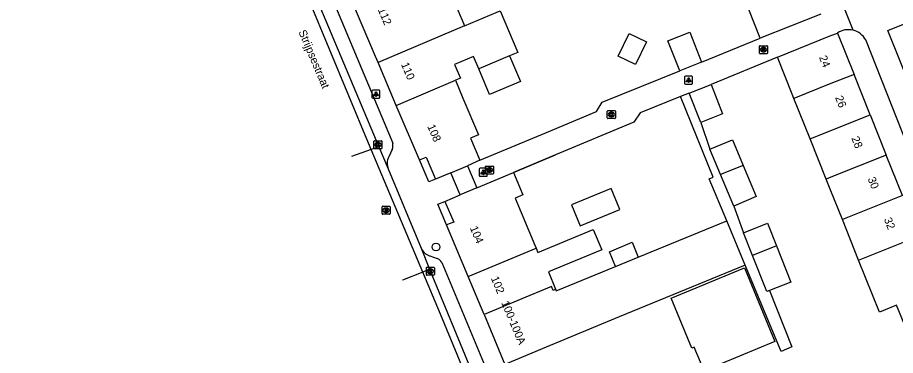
# Model space of a CAD drawing. Extents: x 159718 to 160783, y 383290 to 384030.
# Drawn here: x 159898.4 to 160008.1, y 383372.7 to 383415 of the extents above; entities that cross this region are included whole.
import ezdxf

# ---------------------------------------------------------------- set-up
doc = ezdxf.new("R2010")
doc.units = 0
for name, color, linetype in [('IMGEO_Boom', 7, 'Continuous'), ('IMGEO_Kolk', 7, 'Continuous'), ('IMGEO_Lichtpunt', 7, 'Continuous'), ('IMGEO_Muur', 7, 'Continuous'), ('IMGEO_Openbare_ruimte_label', 7, 'Continuous'), ('IMGEO_Pand', 7, 'Continuous'), ('IMGEO_Pand_nummerreeks', 7, 'Continuous'), ('IMGEO_Rijbaan_lokaal_gesloten', 7, 'Continuous'), ('IMGEO_Rijbaan_lokaal_open', 7, 'Continuous'), ('IMGEO_Rioolput', 7, 'Continuous'), ('IMGEO_Voetpad_open', 7, 'Continuous')]:
    doc.layers.add(name, color=color, linetype=linetype)

msp = doc.modelspace()

# ---------------------------------------------------------------- linework, layer by layer
at = {"layer": 'IMGEO_Boom'}
msp.add_circle((159950.68, 383386.29), 0.489, dxfattribs=at)
at = {"layer": 'IMGEO_Kolk'}
for p, q in [((159991.07, 383410.52), (159991.07, 383411.37)), ((159991.14, 383411.45), (159992, 383411.45)), ((159991.56, 383411.23), (159991.58, 383411.23)), ((159991.58, 383410.67), (159991.56, 383410.67)), ((159992.07, 383411.37), (159992.07, 383410.52)), ((159992, 383410.45), (159991.14, 383410.45)), ((159972.07, 383402.42), (159972.07, 383403.27)), ((159972.15, 383403.35), (159973, 383403.35)), ((159972.56, 383403.13), (159972.59, 383403.13)), ((159973.08, 383403.27), (159973.08, 383402.42)), ((159973, 383402.35), (159972.15, 383402.35)), ((159972.58, 383402.57), (159972.56, 383402.57)), ((159942.93, 383398.64), (159942.93, 383399.5)), ((159943, 383399.57), (159943.85, 383399.57)), ((159943.85, 383398.57), (159943, 383398.57)), ((159943.44, 383398.79), (159943.41, 383398.79)), ((159943.42, 383399.35), (159943.44, 383399.35)), ((159943.93, 383399.5), (159943.93, 383398.64)), ((159956.86, 383395.49), (159956.86, 383396.34)), ((159956.93, 383396.41), (159957.79, 383396.41)), ((159957.86, 383396.34), (159957.86, 383395.49)), ((159957.79, 383395.41), (159956.93, 383395.41)), ((159957.37, 383395.63), (159957.34, 383395.63)), ((159957.35, 383396.19), (159957.37, 383396.19)), ((159949.47, 383382.83), (159949.47, 383383.68)), ((159949.54, 383383.76), (159950.39, 383383.76)), ((159949.95, 383383.54), (159949.98, 383383.54)), ((159950.47, 383383.68), (159950.47, 383382.83)), ((159950.39, 383382.76), (159949.54, 383382.76)), ((159949.98, 383382.98), (159949.95, 383382.98))]:
    msp.add_line(p, q, dxfattribs=at)
for points in [[(159991.07, 383410.52), (159991.07, 383411.37)], [(159991.14, 383411.45), (159992, 383411.45)], [(159991.39, 383411.15), (159991.51, 383411.15), (159991.51, 383410.99), (159991.64, 383411.15), (159991.81, 383411.15), (159991.66, 383411), (159991.81, 383410.75), (159991.66, 383410.75), (159991.58, 383410.91), (159991.51, 383410.84), (159991.51, 383410.75), (159991.39, 383410.75), (159991.39, 383411.15)], [(159992.07, 383411.37), (159992.07, 383410.52)], [(159992, 383410.45), (159991.14, 383410.45)], [(159972.07, 383402.42), (159972.07, 383403.27)], [(159972.15, 383403.35), (159973, 383403.35)], [(159972.39, 383403.05), (159972.52, 383403.05), (159972.52, 383402.89), (159972.65, 383403.05), (159972.81, 383403.05), (159972.67, 383402.9), (159972.82, 383402.65), (159972.67, 383402.65), (159972.58, 383402.81), (159972.52, 383402.74), (159972.52, 383402.65), (159972.39, 383402.65), (159972.39, 383403.05)], [(159973.08, 383403.27), (159973.08, 383402.42)], [(159973, 383402.35), (159972.15, 383402.35)], [(159942.93, 383398.64), (159942.93, 383399.5)], [(159943, 383399.57), (159943.85, 383399.57)], [(159943.85, 383398.57), (159943, 383398.57)], [(159943.25, 383399.27), (159943.37, 383399.27), (159943.37, 383399.12), (159943.5, 383399.27), (159943.67, 383399.27), (159943.52, 383399.12), (159943.67, 383398.87), (159943.52, 383398.87), (159943.44, 383399.03), (159943.37, 383398.97), (159943.37, 383398.87), (159943.25, 383398.87), (159943.25, 383399.27)], [(159943.93, 383399.5), (159943.93, 383398.64)], [(159956.86, 383395.49), (159956.86, 383396.34)], [(159956.93, 383396.41), (159957.79, 383396.41)], [(159957.86, 383396.34), (159957.86, 383395.49)], [(159957.79, 383395.41), (159956.93, 383395.41)], [(159957.18, 383396.11), (159957.3, 383396.11), (159957.3, 383395.96), (159957.43, 383396.11), (159957.6, 383396.11), (159957.45, 383395.96), (159957.6, 383395.71), (159957.45, 383395.71), (159957.37, 383395.88), (159957.3, 383395.81), (159957.3, 383395.71), (159957.18, 383395.71), (159957.18, 383396.11)], [(159949.47, 383382.83), (159949.47, 383383.68)], [(159949.54, 383383.76), (159950.39, 383383.76)], [(159949.79, 383383.46), (159949.91, 383383.46), (159949.91, 383383.31), (159950.04, 383383.46), (159950.2, 383383.46), (159950.06, 383383.31), (159950.21, 383383.06), (159950.06, 383383.06), (159949.97, 383383.22), (159949.91, 383383.16), (159949.91, 383383.06), (159949.79, 383383.06), (159949.79, 383383.46)], [(159950.47, 383383.68), (159950.47, 383382.83)], [(159950.39, 383382.76), (159949.54, 383382.76)]]:
    msp.add_lwpolyline(points, dxfattribs=at)
for centre, start, end in [((159991.15, 383411.37), 91.552, 178.448), ((159991.15, 383411.37), 91.552, 178.448), ((159991.99, 383411.37), 1.552, 88.448), ((159991.99, 383411.37), 1.552, 88.448), ((159991.15, 383410.52), 181.552, 268.448), ((159991.15, 383410.52), 181.552, 268.448), ((159991.99, 383410.52), 271.552, 358.448), ((159991.99, 383410.52), 271.552, 358.448), ((159972.15, 383403.27), 91.552, 178.448), ((159972.15, 383403.27), 91.552, 178.448), ((159973, 383403.27), 1.552, 88.448), ((159973, 383403.27), 1.552, 88.448), ((159972.15, 383402.42), 181.552, 268.448), ((159972.15, 383402.42), 181.552, 268.448), ((159973, 383402.42), 271.552, 358.448), ((159973, 383402.42), 271.552, 358.448), ((159943, 383399.49), 91.552, 178.448), ((159943, 383399.49), 91.552, 178.448), ((159943, 383398.64), 181.552, 268.448), ((159943, 383398.64), 181.552, 268.448), ((159943.85, 383399.49), 1.552, 88.448), ((159943.85, 383399.49), 1.552, 88.448), ((159943.85, 383398.64), 271.552, 358.448), ((159943.85, 383398.64), 271.552, 358.448), ((159956.94, 383396.34), 91.552, 178.448), ((159956.94, 383396.34), 91.552, 178.448), ((159957.78, 383396.34), 1.552, 88.448), ((159957.78, 383396.34), 1.552, 88.448), ((159956.94, 383395.49), 181.552, 268.448), ((159956.94, 383395.49), 181.552, 268.448), ((159957.78, 383395.49), 271.552, 358.448), ((159957.78, 383395.49), 271.552, 358.448), ((159949.54, 383383.68), 91.552, 178.448), ((159949.54, 383383.68), 91.552, 178.448), ((159950.39, 383383.68), 1.552, 88.448), ((159950.39, 383383.68), 1.552, 88.448), ((159949.54, 383382.83), 181.552, 268.448), ((159949.54, 383382.83), 181.552, 268.448), ((159950.39, 383382.83), 271.552, 358.448), ((159950.39, 383382.83), 271.552, 358.448)]:
    msp.add_arc(centre, 0.0765, start, end, dxfattribs=at)
for centre, major_axis, ratio, start_param, end_param in [((159991.56, 383410.95), (-0.387, 0.002), 0.722429, 4.712389, 7.853982), ((159991.58, 383410.95), (-0.39, 0.002), 0.717154, 1.570796, 4.712389), ((159972.56, 383402.85), (-0.387, 0.002), 0.722429, 4.712389, 7.853982), ((159972.59, 383402.85), (-0.39, 0.002), 0.717154, 1.570796, 4.712389), ((159943.41, 383399.07), (-0.387, 0.002), 0.722429, 4.712389, 7.853982), ((159943.44, 383399.07), (-0.39, 0.002), 0.717154, 1.570796, 4.712389), ((159957.35, 383395.91), (-0.387, 0.002), 0.722429, 4.712389, 7.853982), ((159957.37, 383395.91), (-0.39, 0.002), 0.717154, 1.570796, 4.712389), ((159949.95, 383383.26), (-0.387, 0.002), 0.722429, 4.712389, 7.853982), ((159949.98, 383383.26), (-0.39, 0.002), 0.717154, 1.570796, 4.712389)]:
    msp.add_ellipse(centre, major_axis=major_axis, ratio=ratio, start_param=start_param, end_param=end_param, dxfattribs=at)
at = {"layer": 'IMGEO_Lichtpunt'}
for p, q in [((159981.72, 383407.55), (159981.72, 383406.74)), ((159981.72, 383407.55), (159981.72, 383406.74)), ((159982.62, 383407.65), (159981.82, 383407.65)), ((159982.62, 383407.65), (159981.82, 383407.65)), ((159982.72, 383406.74), (159982.72, 383407.55)), ((159982.72, 383406.74), (159982.72, 383407.55)), ((159981.82, 383406.65), (159982.62, 383406.65)), ((159981.82, 383406.65), (159982.62, 383406.65)), ((159942.68, 383405.8), (159942.68, 383404.99)), ((159942.68, 383405.8), (159942.68, 383404.99)), ((159943.58, 383405.9), (159942.77, 383405.9)), ((159943.58, 383405.9), (159942.77, 383405.9)), ((159943.67, 383404.99), (159943.67, 383405.8)), ((159943.67, 383404.99), (159943.67, 383405.8)), ((159942.77, 383404.9), (159943.58, 383404.9)), ((159942.77, 383404.9), (159943.58, 383404.9)), ((159956.08, 383396.03), (159956.08, 383395.22)), ((159956.08, 383396.03), (159956.08, 383395.22)), ((159956.99, 383396.12), (159956.18, 383396.12)), ((159956.99, 383396.12), (159956.18, 383396.12)), ((159957.08, 383395.22), (159957.08, 383396.03)), ((159957.08, 383395.22), (159957.08, 383396.03)), ((159956.18, 383395.13), (159956.99, 383395.13)), ((159956.18, 383395.13), (159956.99, 383395.13))]:
    msp.add_line(p, q, dxfattribs=at)
for points in [[(159982.1, 383407.21), (159982.14, 383407.19), (159981.95, 383406.92), (159981.91, 383406.95), (159982.1, 383407.21)], [(159982.2, 383407.17), (159982.25, 383407.17), (159982.25, 383406.84), (159982.2, 383406.84), (159982.2, 383407.17)], [(159982.31, 383407.19), (159982.35, 383407.21), (159982.53, 383406.95), (159982.5, 383406.92), (159982.31, 383407.19)], [(159943.05, 383405.46), (159943.09, 383405.44), (159942.9, 383405.17), (159942.86, 383405.2), (159943.05, 383405.46)], [(159943.15, 383405.42), (159943.2, 383405.42), (159943.2, 383405.09), (159943.15, 383405.09), (159943.15, 383405.42)], [(159943.26, 383405.44), (159943.3, 383405.46), (159943.49, 383405.2), (159943.45, 383405.17), (159943.26, 383405.44)], [(159956.46, 383395.69), (159956.5, 383395.66), (159956.31, 383395.4), (159956.27, 383395.43), (159956.46, 383395.69)], [(159956.56, 383395.64), (159956.61, 383395.64), (159956.61, 383395.32), (159956.56, 383395.32), (159956.56, 383395.64)], [(159956.67, 383395.66), (159956.71, 383395.69), (159956.9, 383395.43), (159956.86, 383395.4), (159956.67, 383395.66)]]:
    msp.add_lwpolyline(points, dxfattribs=at)
for centre in [(159982.22, 383407.35), (159943.18, 383405.6), (159956.58, 383395.83)]:
    msp.add_circle(centre, 0.0994, dxfattribs=at)
for centre, start, end in [((159981.82, 383407.55), 90, 180), ((159981.82, 383407.55), 90, 180), ((159982.62, 383407.55), 0, 90), ((159982.62, 383407.55), 0, 90), ((159981.82, 383406.74), 180, 270), ((159981.82, 383406.74), 180, 270), ((159982.62, 383406.74), 270, 0), ((159982.62, 383406.74), 270, 360), ((159942.77, 383405.8), 90, 180), ((159942.77, 383405.8), 90, 180), ((159943.58, 383405.8), 0, 90), ((159943.58, 383405.8), 0, 90), ((159942.77, 383404.99), 180, 270), ((159942.77, 383404.99), 180, 270), ((159943.58, 383404.99), 270, 0), ((159943.58, 383404.99), 270, 360), ((159956.18, 383396.03), 90, 180), ((159956.18, 383396.03), 90, 180), ((159956.99, 383396.03), 0, 90), ((159956.99, 383396.03), 0, 90), ((159956.18, 383395.22), 180, 270), ((159956.18, 383395.22), 180, 270), ((159956.99, 383395.22), 270, 0), ((159956.99, 383395.22), 270, 360)]:
    msp.add_arc(centre, 0.0946, start, end, dxfattribs=at)
at = {"layer": 'IMGEO_Muur'}
for points in [[(159956.17, 383397.12), (159964.47, 383400.61)], [(159960.35, 383395.61), (159965.61, 383397.81)]]:
    msp.add_lwpolyline(points, dxfattribs=at)
at = {"layer": 'IMGEO_Pand'}
for points in [[(159950.6, 383422.19), (159951.22, 383420.73), (159961.68, 383425.16), (159963.14, 383421.72), (159952.8, 383417.34), (159953.66, 383415.32), (159953.94, 383414.65), (159954.25, 383413.91)], [(159943.45, 383409.35), (159943.14, 383410.08), (159939.93, 383417.67)], [(159991.17, 383412.39), (159989.03, 383417.81)], [(159954.25, 383413.91), (159958.19, 383415.58), (159958.69, 383415.79), (159960.88, 383410.6), (159959.86, 383410.17)], [(159998.73, 383415.38), (159991.17, 383412.39)], [(159954.25, 383413.91), (159943.45, 383409.35)], [(159974.79, 383412.96), (159976.96, 383411.91), (159975.58, 383409.09), (159973.41, 383410.15), (159974.79, 383412.96)], [(159981.11, 383408.32), (159979.63, 383412.05), (159982.36, 383413.13), (159983.84, 383409.4)], [(159993.31, 383410.03), (160000, 383412.71), (160000.81, 383413.03)], [(160000.81, 383413.03), (160002.88, 383407.86)], [(159956.01, 383408.54), (159955.35, 383410.09), (159952.99, 383409.09), (159953.72, 383407.38), (159953.1, 383407.12)], [(159959.86, 383410.17), (159961.21, 383406.96), (159957.36, 383405.34), (159956.01, 383408.54)], [(159959.86, 383410.17), (159956.01, 383408.54)], [(159995.37, 383404.86), (159995.16, 383405.39), (159993.31, 383410.03)], [(159945.72, 383403.99), (159943.45, 383409.35)], [(159983.84, 383409.4), (159981.11, 383408.32)], [(160002.88, 383407.86), (160000, 383406.71), (159995.37, 383404.86)], [(160004.89, 383402.81), (160002.88, 383407.86)], [(159945.72, 383403.99), (159953.1, 383407.12)], [(159953.1, 383407.12), (159954.04, 383404.9), (159955.98, 383400.29), (159954.97, 383399.87), (159956.17, 383397.12)], [(159982.28, 383405.52), (159985.02, 383406.6)], [(159985.02, 383406.6), (159986.46, 383402.94), (159983.73, 383401.86)], [(159983.73, 383401.86), (159982.28, 383405.52)], [(159997.39, 383399.81), (159995.37, 383404.86)], [(159948.6, 383397.17), (159945.72, 383403.99)], [(159997.39, 383399.81), (160000, 383400.86), (160004.89, 383402.81)], [(160004.89, 383402.81), (160006.91, 383397.76)], [(159984.87, 383398.5), (159987.7, 383399.68), (159989.04, 383396.48)], [(159999.41, 383394.76), (159997.39, 383399.81)], [(159948.6, 383397.17), (159949.45, 383397.53), (159950.62, 383394.78)], [(159986.2, 383395.34), (159984.87, 383398.5)], [(160006.91, 383397.76), (160000, 383395), (159999.41, 383394.76)], [(160008.93, 383392.71), (160006.91, 383397.76)], [(159952.52, 383395.57), (159954.59, 383396.45)], [(159956.17, 383397.12), (159954.59, 383396.45)], [(159989.04, 383396.48), (159986.2, 383395.34)], [(159989.04, 383396.48), (159990.67, 383392.58), (159987.85, 383391.39)], [(159952.52, 383395.57), (159950.62, 383394.78)], [(159955.76, 383393.67), (159960.35, 383395.61)], [(159960.35, 383395.61), (159961.54, 383392.81), (159960.57, 383392.41), (159963, 383386.53), (159963.18, 383386.12)], [(159987.85, 383391.39), (159986.2, 383395.34)], [(160001.43, 383389.71), (160000, 383393.29), (159999.41, 383394.76)], [(159955.76, 383393.67), (159953.68, 383392.79)], [(159968.68, 383388.95), (159973.64, 383390.98), (159972.57, 383393.59), (159967.61, 383391.56), (159968.68, 383388.95)], [(159951.79, 383391.99), (159953.68, 383392.79)], [(159951.79, 383391.99), (159952.91, 383389.41), (159952, 383389.04)], [(160008.93, 383392.71), (160001.43, 383389.71)], [(159954.69, 383382.6), (159952, 383389.04)], [(159975.94, 383385.03), (159986.99, 383389.56)], [(159989.3, 383384.02), (159986.99, 383389.56)], [(159989.08, 383388.07), (159992.08, 383389.25), (159993.2, 383386.42)], [(160003.45, 383384.66), (160001.43, 383389.71)], [(159963.18, 383386.12), (159963.39, 383385.6), (159970.32, 383388.47), (159971.37, 383385.93), (159964.71, 383383.17), (159965.62, 383381)], [(159990.21, 383385.22), (159989.08, 383388.07)], [(160003.45, 383384.66), (160010.95, 383387.66)], [(159973.09, 383383.86), (159972.33, 383385.7), (159975.19, 383386.87), (159975.94, 383385.03)], [(159954.69, 383382.6), (159963.18, 383386.12)], [(159993.2, 383386.42), (159990.21, 383385.22)], [(159993.2, 383386.42), (159994.99, 383381.89), (159992.34, 383380.85)], [(159973.09, 383383.86), (159975.94, 383385.03)], [(159992.34, 383380.85), (159991.99, 383380.71), (159990.21, 383385.22)], [(160010.62, 383373.01), (160008.19, 383379), (160006.05, 383378.15), (160003.45, 383384.66)], [(159989.3, 383384.02), (159973.55, 383377.56), (159963.94, 383373.55), (159959.29, 383371.61)], [(159965.62, 383381), (159965.69, 383380.82), (159973.09, 383383.86)], [(159984.15, 383370.8), (159982.93, 383373.76), (159982.62, 383373.64), (159980.04, 383379.88), (159989.2, 383383.67), (159992.98, 383374.46), (159984.15, 383370.8)], [(159956.68, 383377.85), (159954.69, 383382.6)], [(159965.62, 383381), (159965.31, 383380.87), (159965.11, 383381.35), (159956.68, 383377.85)], [(159956.68, 383377.85), (159959.29, 383371.61)]]:
    msp.add_lwpolyline(points, dxfattribs=at)
at = {"layer": 'IMGEO_Rijbaan_lokaal_gesloten'}
for points in [[(159942.59, 383398.48), (159942.26, 383399.26), (159934.86, 383417.01), (159927.75, 383434.04), (159918.12, 383457.21), (159910.35, 383475.78), (159903.11, 383492.99), (159898.42, 383504.29)], [(159899.23, 383504.85), (159900.79, 383501.2), (159901.29, 383500), (159906.2, 383488.15), (159911.75, 383474.79), (159919.52, 383456.33), (159928.85, 383433.86), (159936.26, 383416.12), (159943.53, 383398.82)], [(159943.53, 383398.82), (159942.59, 383398.48)], [(159943.53, 383398.82), (159944.71, 383396.04)], [(159944.71, 383396.04), (159948.81, 383386.16)], [(159948.81, 383386.16), (159949.87, 383383.51)], [(159949.87, 383383.51), (159949.02, 383383.16)], [(159982.13, 383309.48), (159977.45, 383318.73), (159974.8, 383324.05), (159973.37, 383327.12), (159970.73, 383333.49), (159965.64, 383345.71), (159961.15, 383356.41), (159955.11, 383370.86), (159949.97, 383383.26), (159949.87, 383383.51)], [(159986.54, 383298.97), (159982.91, 383305.91), (159977.59, 383316.28), (159973.26, 383325.13), (159970.94, 383330.49), (159965.99, 383342.38), (159958.87, 383359.43), (159951.22, 383377.91), (159949.02, 383383.16)]]:
    msp.add_lwpolyline(points, dxfattribs=at)
at = {"layer": 'IMGEO_Rijbaan_lokaal_open'}
for points in [[(159942.59, 383398.48), (159940.11, 383397.58)], [(159949.02, 383383.16), (159942.59, 383398.48)], [(159949.02, 383383.16), (159946.49, 383382.14), (159946.49, 383382.14)]]:
    msp.add_lwpolyline(points, dxfattribs=at)
at = {"layer": 'IMGEO_Rioolput'}
for p, q in [((159943.94, 383390.46), (159943.94, 383391.31)), ((159944.01, 383391.39), (159944.87, 383391.39)), ((159944.43, 383391.16), (159944.45, 383391.16)), ((159944.94, 383391.31), (159944.94, 383390.46)), ((159944.87, 383390.38), (159944.01, 383390.38)), ((159944.45, 383390.61), (159944.42, 383390.61))]:
    msp.add_line(p, q, dxfattribs=at)
for points in [[(159943.94, 383390.46), (159943.94, 383391.31)], [(159944.01, 383391.39), (159944.87, 383391.39)], [(159944.53, 383391.08), (159944.28, 383391.08), (159944.28, 383390.68)], [(159944.28, 383390.68), (159944.4, 383390.68), (159944.4, 383390.85), (159944.41, 383390.85)], [(159944.45, 383391), (159944.4, 383391), (159944.4, 383390.92)], [(159944.4, 383390.92), (159944.45, 383390.92)], [(159944.94, 383391.31), (159944.94, 383390.46)], [(159944.87, 383390.38), (159944.01, 383390.38)], [(159944.46, 383390.82), (159944.53, 383390.68), (159944.67, 383390.68), (159944.6, 383390.81)]]:
    msp.add_lwpolyline(points, dxfattribs=at)
for centre, radius, start, end in [((159944.02, 383391.31), 0.0765, 91.552, 178.448), ((159944.02, 383391.31), 0.0765, 91.552, 178.448), ((159944.41, 383390.79), 0.0533, 26.0293, 88.6989), ((159944.46, 383390.91), 0.0964, 77.0061, 93.1865), ((159944.44, 383391.11), 0.19, 274.7715, 282.9687), ((159944.47, 383390.96), 0.0378, 276.6634, 79.6772), ((159944.53, 383390.97), 0.109, 350.3612, 89.416), ((159944.53, 383390.97), 0.112, 277.5842, 350.9817), ((159944.51, 383390.76), 0.108, 29.5134, 73.7905), ((159944.86, 383391.31), 0.0765, 1.552, 88.448), ((159944.86, 383391.31), 0.0765, 1.552, 88.448), ((159944.02, 383390.46), 0.0765, 181.552, 268.448), ((159944.02, 383390.46), 0.0765, 181.552, 268.448), ((159944.86, 383390.46), 0.0765, 271.552, 358.448), ((159944.86, 383390.46), 0.0765, 271.552, 358.448)]:
    msp.add_arc(centre, radius, start, end, dxfattribs=at)
for centre, major_axis, ratio, start_param, end_param in [((159944.43, 383390.88), (-0.387, 0.002), 0.722429, 4.712389, 7.853982), ((159944.45, 383390.88), (-0.39, 0.002), 0.717154, 1.570796, 4.712389)]:
    msp.add_ellipse(centre, major_axis=major_axis, ratio=ratio, start_param=start_param, end_param=end_param, dxfattribs=at)
at = {"layer": 'IMGEO_Voetpad_open'}
for points in [[(159932.78, 383429.09), (159945.28, 383399.25)], [(160002.77, 383413.38), (160001.52, 383416.5)], [(160020.57, 383393.6), (160019.64, 383393.31), (160016.91, 383390.6), (160016.24, 383391.59), (160015.13, 383393.33), (160007.09, 383413.34), (160010.12, 383414.55)], [(159983.84, 383409.4), (159991.17, 383412.39)], [(160052.62, 383375.34), (160052.98, 383377.76), (160016.1, 383382.43), (160004.35, 383412.18)], [(159993.31, 383410.03), (159985.02, 383406.6)], [(159956.17, 383397.12), (159964.47, 383400.61), (159970.72, 383403.24), (159971.43, 383404.41), (159981.11, 383408.32)], [(159981.23, 383405.1), (159976.17, 383403.05), (159975.37, 383401.88), (159965.61, 383397.81), (159960.35, 383395.61)], [(159982.28, 383405.52), (159981.23, 383405.1)], [(159986.99, 383389.56), (159984.8, 383394.81), (159985.31, 383395.02), (159981.23, 383405.1)], [(159983.73, 383401.86), (159984.87, 383398.5)], [(159945.22, 383398.48), (159944.77, 383397.56)], [(159950.62, 383394.78), (159949.77, 383394.42), (159948.6, 383397.17)], [(159954.59, 383396.45), (159955.76, 383393.67)], [(159953.68, 383392.79), (159952.52, 383395.57)], [(159952, 383389.04), (159950.92, 383391.63), (159951.79, 383391.99)], [(159987.85, 383391.39), (159989.08, 383388.07)], [(159949.89, 383385.17), (159950.84, 383384.86)], [(159951.4, 383384.33), (159956.81, 383371.34)], [(159992.34, 383380.85), (159995.13, 383373.79), (159993.8, 383373.24), (159989.3, 383384.02)]]:
    msp.add_lwpolyline(points, dxfattribs=at)
for centre, radius, start, end in [((160002.18, 383410.98), 2.47, 76.3771, 123.8561), ((160002.18, 383410.98), 2.47, 28.9915, 76.3919), ((159943.97, 383398.96), 1.34, 338.8169, 12.4985), ((159946.49, 383396.73), 1.91, 154.2926, 201.4375), ((159950.4, 383386.82), 1.72, 202.5171, 252.491), ((159950.46, 383383.9), 1.03, 24.5998, 68.5475)]:
    msp.add_arc(centre, radius, start, end, dxfattribs=at)

# ---------------------------------------------------------------- texts
at = {"layer": 'IMGEO_Openbare_ruimte_label'}
msp.add_text('Strijpsestraat', height=1, rotation=292.9504, dxfattribs=at).set_placement((159933.48, 383413.18))
at = {"layer": 'IMGEO_Pand_nummerreeks'}
for s, rotation, p in [('112', 292.9181, (159943.39, 383415.96)), ('24', 291.7938, (159998.49, 383410)), ('110', 292.9181, (159946.29, 383409.12)), ('26', 291.7932, (160000.5, 383404.97)), ('108', 292.9707, (159949.57, 383401.37)), ('28', 291.7932, (160002.53, 383399.89)), ('30', 291.7932, (160004.56, 383394.82)), ('32', 291.7932, (160006.59, 383389.75)), ('104', 292.7038, (159954.89, 383388.67)), ('102', 292.7046, (159957.51, 383382.39)), ('100-100A', 292.7405, (159958.8, 383379.32))]:
    msp.add_text(s, height=1, rotation=rotation, dxfattribs=at).set_placement(p)

doc.saveas('drawing.dxf')
